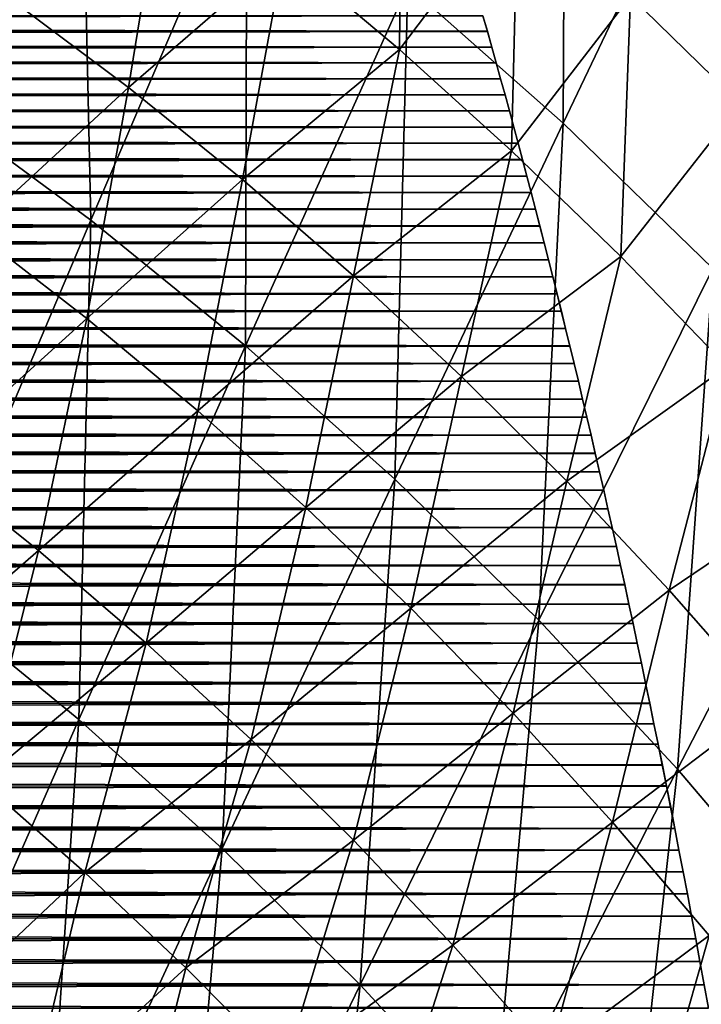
# Model space of a CAD drawing. Header units: millimetres. Extents: x -300 to 300, y -500 to 500.
# Tile 928 of 988: x 122 to 145, y 306 to 338. Entities that reach past the tile are written whole.
import ezdxf

# ---------------------------------------------------------------- set-up
doc = ezdxf.new("R2010")
doc.units = ezdxf.units.MM
doc.header["$LTSCALE"] = 81.481481
for name, color, linetype in [('19', 7, 'CONTINUOUS'), ('2', 7, 'CONTINUOUS'), ('21', 7, 'CONTINUOUS'), ('5', 7, 'CONTINUOUS'), ('6', 7, 'CONTINUOUS')]:
    doc.layers.add(name, color=color, linetype=linetype)

msp = doc.modelspace()

# ---------------------------------------------------------------- linework, layer by layer
at = {"layer": '19', "color": 7, "linetype": 'CONTINUOUS'}
for points in [[(124.332, 347.794, 65.936), (118.642, 351.553, 66.098), (119.39, 335.652, 67.55), (124.332, 347.794, 65.936)], [(140.268, 334.96, 65.422), (140.348, 350.931, 63.801), (135.143, 339.5, 65.597), (140.268, 334.96, 65.422)], [(145.661, 346.263, 63.62), (140.348, 350.931, 63.801), (140.268, 334.96, 65.422), (145.661, 346.263, 63.62)], [(124.678, 331.754, 67.389), (124.332, 347.794, 65.936), (119.39, 335.652, 67.55), (124.678, 331.754, 67.389)], [(129.831, 343.777, 65.769), (124.332, 347.794, 65.936), (124.678, 331.754, 67.389), (129.831, 343.777, 65.769)], [(145.21, 330.153, 65.242), (145.661, 346.263, 63.62), (140.268, 334.96, 65.422), (145.21, 330.153, 65.242)], [(129.787, 327.605, 67.224), (129.831, 343.777, 65.769), (124.678, 331.754, 67.389), (129.787, 327.605, 67.224)], [(135.143, 339.5, 65.597), (129.831, 343.777, 65.769), (129.787, 327.605, 67.224), (135.143, 339.5, 65.597)], [(134.717, 323.202, 67.054), (135.143, 339.5, 65.597), (129.787, 327.605, 67.224), (134.717, 323.202, 67.054)], [(140.268, 334.96, 65.422), (135.143, 339.5, 65.597), (134.717, 323.202, 67.054), (140.268, 334.96, 65.422)], [(124.678, 331.754, 67.389), (119.39, 335.652, 67.55), (119.391, 319.275, 68.847), (124.678, 331.754, 67.389)], [(139.471, 318.54, 66.882), (140.268, 334.96, 65.422), (134.717, 323.202, 67.054), (139.471, 318.54, 66.882)], [(145.21, 330.153, 65.242), (140.268, 334.96, 65.422), (139.471, 318.54, 66.882), (145.21, 330.153, 65.242)], [(124.289, 315.262, 68.689), (124.678, 331.754, 67.389), (119.391, 319.275, 68.847), (124.289, 315.262, 68.689)], [(129.787, 327.605, 67.224), (124.678, 331.754, 67.389), (124.289, 315.262, 68.689), (129.787, 327.605, 67.224)], [(144.051, 313.619, 66.706), (145.21, 330.153, 65.242), (139.471, 318.54, 66.882), (144.051, 313.619, 66.706)], [(149.97, 325.075, 65.059), (145.21, 330.153, 65.242), (144.051, 313.619, 66.706), (149.97, 325.075, 65.059)], [(129.017, 311.004, 68.527), (129.787, 327.605, 67.224), (124.289, 315.262, 68.689), (129.017, 311.004, 68.527)], [(134.717, 323.202, 67.054), (129.787, 327.605, 67.224), (129.017, 311.004, 68.527), (134.717, 323.202, 67.054)], [(148.458, 308.433, 66.527), (149.97, 325.075, 65.059), (144.051, 313.619, 66.706), (148.458, 308.433, 66.527)], [(133.577, 306.498, 68.362), (134.717, 323.202, 67.054), (129.017, 311.004, 68.527), (133.577, 306.498, 68.362)], [(139.471, 318.54, 66.882), (134.717, 323.202, 67.054), (133.577, 306.498, 68.362), (139.471, 318.54, 66.882)], [(124.289, 315.262, 68.689), (119.391, 319.275, 68.847), (118.659, 302.486, 70.002), (124.289, 315.262, 68.689)], [(137.97, 301.741, 68.194), (139.471, 318.54, 66.882), (133.577, 306.498, 68.362), (137.97, 301.741, 68.194)], [(144.051, 313.619, 66.706), (139.471, 318.54, 66.882), (137.97, 301.741, 68.194), (144.051, 313.619, 66.706)], [(123.179, 298.382, 69.848), (124.289, 315.262, 68.689), (118.659, 302.486, 70.002), (123.179, 298.382, 69.848)], [(129.017, 311.004, 68.527), (124.289, 315.262, 68.689), (123.179, 298.382, 69.848), (129.017, 311.004, 68.527)], [(142.199, 296.731, 68.023), (144.051, 313.619, 66.706), (137.97, 301.741, 68.194), (142.199, 296.731, 68.023)], [(148.458, 308.433, 66.527), (144.051, 313.619, 66.706), (142.199, 296.731, 68.023), (148.458, 308.433, 66.527)], [(127.539, 294.04, 69.691), (129.017, 311.004, 68.527), (123.179, 298.382, 69.848), (127.539, 294.04, 69.691)], [(133.577, 306.498, 68.362), (129.017, 311.004, 68.527), (127.539, 294.04, 69.691), (133.577, 306.498, 68.362)], [(146.265, 291.464, 67.851), (148.458, 308.433, 66.527), (142.199, 296.731, 68.023), (146.265, 291.464, 67.851)], [(131.739, 289.458, 69.532), (133.577, 306.498, 68.362), (127.539, 294.04, 69.691), (131.739, 289.458, 69.532)], [(137.97, 301.741, 68.194), (133.577, 306.498, 68.362), (131.739, 289.458, 69.532), (137.97, 301.741, 68.194)]]:
    msp.add_3dface(points, dxfattribs=at)
at = {"layer": '2', "color": 7, "linetype": 'CONTINUOUS'}
for points in [[(137.624, 338.504, 11), (137.625, 338.501, 16), (137.77, 337.987, 11), (137.624, 338.504, 11)], [(137.625, 338.501, 16), (137.771, 337.984, 16), (137.77, 337.987, 11), (137.625, 338.501, 16)], [(137.77, 337.987, 11), (137.771, 337.984, 16), (137.917, 337.468, 11), (137.77, 337.987, 11)], [(137.771, 337.984, 16), (137.917, 337.465, 16), (137.917, 337.468, 11), (137.771, 337.984, 16)], [(137.917, 337.468, 11), (137.917, 337.465, 16), (138.062, 336.945, 11), (137.917, 337.468, 11)], [(137.917, 337.465, 16), (138.063, 336.943, 16), (138.062, 336.945, 11), (137.917, 337.465, 16)], [(138.062, 336.945, 11), (138.063, 336.943, 16), (138.208, 336.42, 11), (138.062, 336.945, 11)], [(138.063, 336.943, 16), (138.209, 336.418, 16), (138.208, 336.42, 11), (138.063, 336.943, 16)], [(138.208, 336.42, 11), (138.209, 336.418, 16), (138.353, 335.892, 11), (138.208, 336.42, 11)], [(138.209, 336.418, 16), (138.354, 335.89, 16), (138.353, 335.892, 11), (138.209, 336.418, 16)], [(138.353, 335.892, 11), (138.354, 335.89, 16), (138.498, 335.362, 11), (138.353, 335.892, 11)], [(138.354, 335.89, 16), (138.499, 335.359, 16), (138.498, 335.362, 11), (138.354, 335.89, 16)], [(138.498, 335.362, 11), (138.499, 335.359, 16), (138.643, 334.828, 11), (138.498, 335.362, 11)], [(138.499, 335.359, 16), (138.643, 334.826, 16), (138.643, 334.828, 11), (138.499, 335.359, 16)], [(138.643, 334.828, 11), (138.643, 334.826, 16), (138.787, 334.292, 11), (138.643, 334.828, 11)], [(138.643, 334.826, 16), (138.788, 334.289, 16), (138.787, 334.292, 11), (138.643, 334.826, 16)], [(138.787, 334.292, 11), (138.788, 334.289, 16), (138.931, 333.752, 11), (138.787, 334.292, 11)], [(138.788, 334.289, 16), (138.931, 333.749, 16), (138.931, 333.752, 11), (138.788, 334.289, 16)], [(138.931, 333.752, 11), (138.931, 333.749, 16), (139.074, 333.209, 11), (138.931, 333.752, 11)], [(138.931, 333.749, 16), (139.075, 333.206, 16), (139.074, 333.209, 11), (138.931, 333.749, 16)], [(139.074, 333.209, 11), (139.075, 333.206, 16), (139.218, 332.663, 11), (139.074, 333.209, 11)], [(139.075, 333.206, 16), (139.218, 332.661, 16), (139.218, 332.663, 11), (139.075, 333.206, 16)], [(139.218, 332.663, 11), (139.218, 332.661, 16), (139.361, 332.114, 11), (139.218, 332.663, 11)], [(139.218, 332.661, 16), (139.361, 332.111, 16), (139.361, 332.114, 11), (139.218, 332.661, 16)], [(139.361, 332.114, 11), (139.361, 332.111, 16), (139.503, 331.561, 11), (139.361, 332.114, 11)], [(139.361, 332.111, 16), (139.504, 331.559, 16), (139.503, 331.561, 11), (139.361, 332.111, 16)], [(139.503, 331.561, 11), (139.504, 331.559, 16), (139.646, 331.006, 11), (139.503, 331.561, 11)], [(139.504, 331.559, 16), (139.646, 331.003, 16), (139.646, 331.006, 11), (139.504, 331.559, 16)], [(139.646, 331.006, 11), (139.646, 331.003, 16), (139.788, 330.446, 11), (139.646, 331.006, 11)], [(139.646, 331.003, 16), (139.788, 330.444, 16), (139.788, 330.446, 11), (139.646, 331.003, 16)], [(139.788, 330.446, 11), (139.788, 330.444, 16), (139.93, 329.884, 11), (139.788, 330.446, 11)], [(139.788, 330.444, 16), (139.93, 329.882, 16), (139.93, 329.884, 11), (139.788, 330.444, 16)], [(139.93, 329.884, 11), (139.93, 329.882, 16), (140.071, 329.318, 11), (139.93, 329.884, 11)], [(139.93, 329.882, 16), (140.072, 329.316, 16), (140.071, 329.318, 11), (139.93, 329.882, 16)], [(140.071, 329.318, 11), (140.072, 329.316, 16), (140.212, 328.748, 11), (140.071, 329.318, 11)], [(140.072, 329.316, 16), (140.213, 328.746, 16), (140.212, 328.748, 11), (140.072, 329.316, 16)], [(140.212, 328.748, 11), (140.213, 328.746, 16), (140.353, 328.175, 11), (140.212, 328.748, 11)], [(140.213, 328.746, 16), (140.354, 328.173, 16), (140.353, 328.175, 11), (140.213, 328.746, 16)], [(140.353, 328.175, 11), (140.354, 328.173, 16), (140.494, 327.598, 11), (140.353, 328.175, 11)], [(140.354, 328.173, 16), (140.495, 327.596, 16), (140.494, 327.598, 11), (140.354, 328.173, 16)], [(140.494, 327.598, 11), (140.495, 327.596, 16), (140.635, 327.017, 11), (140.494, 327.598, 11)], [(140.495, 327.596, 16), (140.635, 327.015, 16), (140.635, 327.017, 11), (140.495, 327.596, 16)], [(140.635, 327.017, 11), (140.635, 327.015, 16), (140.775, 326.433, 11), (140.635, 327.017, 11)], [(140.635, 327.015, 16), (140.776, 326.43, 16), (140.775, 326.433, 11), (140.635, 327.015, 16)], [(140.775, 326.433, 11), (140.776, 326.43, 16), (140.915, 325.844, 11), (140.775, 326.433, 11)], [(140.776, 326.43, 16), (140.916, 325.841, 16), (140.915, 325.844, 11), (140.776, 326.43, 16)], [(140.915, 325.844, 11), (140.916, 325.841, 16), (141.055, 325.251, 11), (140.915, 325.844, 11)], [(140.916, 325.841, 16), (141.055, 325.248, 16), (141.055, 325.251, 11), (140.916, 325.841, 16)], [(141.055, 325.251, 11), (141.055, 325.248, 16), (141.194, 324.654, 11), (141.055, 325.251, 11)], [(141.055, 325.248, 16), (141.195, 324.652, 16), (141.194, 324.654, 11), (141.055, 325.248, 16)], [(141.194, 324.654, 11), (141.195, 324.652, 16), (141.334, 324.053, 11), (141.194, 324.654, 11)], [(141.195, 324.652, 16), (141.334, 324.05, 16), (141.334, 324.053, 11), (141.195, 324.652, 16)], [(141.334, 324.053, 11), (141.334, 324.05, 16), (141.473, 323.447, 11), (141.334, 324.053, 11)], [(141.334, 324.05, 16), (141.474, 323.445, 16), (141.473, 323.447, 11), (141.334, 324.05, 16)], [(141.473, 323.447, 11), (141.474, 323.445, 16), (141.612, 322.837, 11), (141.473, 323.447, 11)], [(141.474, 323.445, 16), (141.613, 322.835, 16), (141.612, 322.837, 11), (141.474, 323.445, 16)], [(141.612, 322.837, 11), (141.613, 322.835, 16), (141.751, 322.223, 11), (141.612, 322.837, 11)], [(141.613, 322.835, 16), (141.751, 322.22, 16), (141.751, 322.223, 11), (141.613, 322.835, 16)], [(141.751, 322.223, 11), (141.751, 322.22, 16), (141.89, 321.603, 11), (141.751, 322.223, 11)], [(141.751, 322.22, 16), (141.89, 321.601, 16), (141.89, 321.603, 11), (141.751, 322.22, 16)], [(141.89, 321.603, 11), (141.89, 321.601, 16), (142.028, 320.979, 11), (141.89, 321.603, 11)], [(141.89, 321.601, 16), (142.029, 320.977, 16), (142.028, 320.979, 11), (141.89, 321.601, 16)], [(142.028, 320.979, 11), (142.029, 320.977, 16), (142.166, 320.35, 11), (142.028, 320.979, 11)], [(142.029, 320.977, 16), (142.167, 320.348, 16), (142.166, 320.35, 11), (142.029, 320.977, 16)], [(142.166, 320.35, 11), (142.167, 320.348, 16), (142.305, 319.716, 11), (142.166, 320.35, 11)], [(142.167, 320.348, 16), (142.305, 319.714, 16), (142.305, 319.716, 11), (142.167, 320.348, 16)], [(142.305, 319.716, 11), (142.305, 319.714, 16), (142.443, 319.077, 11), (142.305, 319.716, 11)], [(142.305, 319.714, 16), (142.443, 319.075, 16), (142.443, 319.077, 11), (142.305, 319.714, 16)], [(142.443, 319.077, 11), (142.443, 319.075, 16), (142.581, 318.433, 11), (142.443, 319.077, 11)], [(142.443, 319.075, 16), (142.581, 318.43, 16), (142.581, 318.433, 11), (142.443, 319.075, 16)], [(142.581, 318.433, 11), (142.581, 318.43, 16), (142.719, 317.783, 11), (142.581, 318.433, 11)], [(142.581, 318.43, 16), (142.719, 317.781, 16), (142.719, 317.783, 11), (142.581, 318.43, 16)], [(142.719, 317.783, 11), (142.719, 317.781, 16), (142.857, 317.128, 11), (142.719, 317.783, 11)], [(142.719, 317.781, 16), (142.857, 317.125, 16), (142.857, 317.128, 11), (142.719, 317.781, 16)], [(142.857, 317.128, 11), (142.857, 317.125, 16), (142.994, 316.467, 11), (142.857, 317.128, 11)], [(142.857, 317.125, 16), (142.995, 316.464, 16), (142.994, 316.467, 11), (142.857, 317.125, 16)], [(142.994, 316.467, 11), (142.995, 316.464, 16), (143.132, 315.8, 11), (142.994, 316.467, 11)], [(142.995, 316.464, 16), (143.133, 315.797, 16), (143.132, 315.8, 11), (142.995, 316.464, 16)], [(143.132, 315.8, 11), (143.133, 315.797, 16), (143.27, 315.126, 11), (143.132, 315.8, 11)], [(143.133, 315.797, 16), (143.27, 315.124, 16), (143.27, 315.126, 11), (143.133, 315.797, 16)], [(143.27, 315.126, 11), (143.27, 315.124, 16), (143.407, 314.447, 11), (143.27, 315.126, 11)], [(143.27, 315.124, 16), (143.408, 314.445, 16), (143.407, 314.447, 11), (143.27, 315.124, 16)], [(143.407, 314.447, 11), (143.408, 314.445, 16), (143.545, 313.762, 11), (143.407, 314.447, 11)], [(143.408, 314.445, 16), (143.546, 313.759, 16), (143.545, 313.762, 11), (143.408, 314.445, 16)], [(143.545, 313.762, 11), (143.546, 313.759, 16), (143.683, 313.07, 11), (143.545, 313.762, 11)], [(143.546, 313.759, 16), (143.683, 313.067, 16), (143.683, 313.07, 11), (143.546, 313.759, 16)], [(143.683, 313.07, 11), (143.683, 313.067, 16), (143.82, 312.371, 11), (143.683, 313.07, 11)], [(143.683, 313.067, 16), (143.821, 312.369, 16), (143.82, 312.371, 11), (143.683, 313.067, 16)], [(143.82, 312.371, 11), (143.821, 312.369, 16), (143.958, 311.666, 11), (143.82, 312.371, 11)], [(143.821, 312.369, 16), (143.958, 311.663, 16), (143.958, 311.666, 11), (143.821, 312.369, 16)], [(143.958, 311.666, 11), (143.958, 311.663, 16), (144.096, 310.952, 11), (143.958, 311.666, 11)], [(143.958, 311.663, 16), (144.096, 310.95, 16), (144.096, 310.952, 11), (143.958, 311.663, 16)], [(144.096, 310.952, 11), (144.096, 310.95, 16), (144.234, 310.232, 11), (144.096, 310.952, 11)], [(144.096, 310.95, 16), (144.234, 310.23, 16), (144.234, 310.232, 11), (144.096, 310.95, 16)], [(144.234, 310.232, 11), (144.234, 310.23, 16), (144.372, 309.503, 11), (144.234, 310.232, 11)], [(144.234, 310.23, 16), (144.372, 309.502, 16), (144.372, 309.503, 11), (144.234, 310.23, 16)], [(144.372, 309.503, 11), (144.372, 309.502, 16), (144.51, 308.767, 11), (144.372, 309.503, 11)], [(144.372, 309.502, 16), (144.51, 308.766, 16), (144.51, 308.767, 11), (144.372, 309.502, 16)], [(144.51, 308.767, 11), (144.51, 308.766, 16), (144.649, 308.023, 11), (144.51, 308.767, 11)], [(144.51, 308.766, 16), (144.649, 308.021, 16), (144.649, 308.023, 11), (144.51, 308.766, 16)], [(144.649, 308.023, 11), (144.649, 308.021, 16), (144.787, 307.27, 11), (144.649, 308.023, 11)], [(144.649, 308.021, 16), (144.787, 307.268, 16), (144.787, 307.27, 11), (144.649, 308.021, 16)], [(144.787, 307.27, 11), (144.787, 307.268, 16), (144.926, 306.508, 11), (144.787, 307.27, 11)], [(144.787, 307.268, 16), (144.926, 306.506, 16), (144.926, 306.508, 11), (144.787, 307.268, 16)]]:
    msp.add_3dface(points, dxfattribs=at)
at = {"layer": '21', "color": 7, "linetype": 'CONTINUOUS'}
for points in [[(134.866, 337.388, 50.662), (131.06, 340.588, 50.786), (134.946, 345.834, 49.811), (134.866, 337.388, 50.662)], [(138.772, 342.564, 49.686), (134.866, 337.388, 50.662), (134.946, 345.834, 49.811), (138.772, 342.564, 49.686)], [(146.121, 335.588, 49.43), (142.497, 339.15, 49.559), (145.364, 345.056, 48.567), (146.121, 335.588, 49.43)], [(125.922, 336.131, 51.75), (122.059, 339.034, 51.867), (127.151, 343.646, 50.907), (125.922, 336.131, 51.75)], [(131.06, 340.588, 50.786), (125.922, 336.131, 51.75), (127.151, 343.646, 50.907), (131.06, 340.588, 50.786)], [(138.572, 334.044, 50.537), (134.866, 337.388, 50.662), (138.772, 342.564, 49.686), (138.572, 334.044, 50.537)], [(142.497, 339.15, 49.559), (138.572, 334.044, 50.537), (138.772, 342.564, 49.686), (142.497, 339.15, 49.559)], [(129.686, 333.091, 51.631), (125.922, 336.131, 51.75), (131.06, 340.588, 50.786), (129.686, 333.091, 51.631)], [(134.866, 337.388, 50.662), (129.686, 333.091, 51.631), (131.06, 340.588, 50.786), (134.866, 337.388, 50.662)], [(142.178, 330.555, 50.41), (138.572, 334.044, 50.537), (142.497, 339.15, 49.559), (142.178, 330.555, 50.41)], [(146.121, 335.588, 49.43), (142.178, 330.555, 50.41), (142.497, 339.15, 49.559), (146.121, 335.588, 49.43)], [(125.922, 336.131, 51.75), (120.797, 331.415, 52.664), (122.059, 339.034, 51.867), (125.922, 336.131, 51.75)], [(133.352, 329.912, 51.51), (129.686, 333.091, 51.631), (134.866, 337.388, 50.662), (133.352, 329.912, 51.51)], [(138.572, 334.044, 50.537), (133.352, 329.912, 51.51), (134.866, 337.388, 50.662), (138.572, 334.044, 50.537)], [(124.553, 328.5, 52.548), (120.797, 331.415, 52.664), (125.922, 336.131, 51.75), (124.553, 328.5, 52.548)], [(129.686, 333.091, 51.631), (124.553, 328.5, 52.548), (125.922, 336.131, 51.75), (129.686, 333.091, 51.631)], [(145.684, 326.919, 50.281), (142.178, 330.555, 50.41), (146.121, 335.588, 49.43), (145.684, 326.919, 50.281)], [(136.921, 326.595, 51.387), (133.352, 329.912, 51.51), (138.572, 334.044, 50.537), (136.921, 326.595, 51.387)], [(142.178, 330.555, 50.41), (136.921, 326.595, 51.387), (138.572, 334.044, 50.537), (142.178, 330.555, 50.41)], [(128.212, 325.451, 52.43), (124.553, 328.5, 52.548), (129.686, 333.091, 51.631), (128.212, 325.451, 52.43)], [(133.352, 329.912, 51.51), (128.212, 325.451, 52.43), (129.686, 333.091, 51.631), (133.352, 329.912, 51.51)], [(124.553, 328.5, 52.548), (119.299, 323.76, 53.42), (120.797, 331.415, 52.664), (124.553, 328.5, 52.548)], [(140.395, 323.136, 51.262), (136.921, 326.595, 51.387), (142.178, 330.555, 50.41), (140.395, 323.136, 51.262)], [(145.684, 326.919, 50.281), (140.395, 323.136, 51.262), (142.178, 330.555, 50.41), (145.684, 326.919, 50.281)], [(131.775, 322.265, 52.311), (128.212, 325.451, 52.43), (133.352, 329.912, 51.51), (131.775, 322.265, 52.311)], [(136.921, 326.595, 51.387), (131.775, 322.265, 52.311), (133.352, 329.912, 51.51), (136.921, 326.595, 51.387)], [(122.952, 320.841, 53.306), (119.299, 323.76, 53.42), (124.553, 328.5, 52.548), (122.952, 320.841, 53.306)], [(128.212, 325.451, 52.43), (122.952, 320.841, 53.306), (124.553, 328.5, 52.548), (128.212, 325.451, 52.43)], [(143.773, 319.536, 51.136), (140.395, 323.136, 51.262), (145.684, 326.919, 50.281), (143.773, 319.536, 51.136)], [(149.093, 323.134, 50.151), (143.773, 319.536, 51.136), (145.684, 326.919, 50.281), (149.093, 323.134, 50.151)], [(135.243, 318.94, 52.189), (131.775, 322.265, 52.311), (136.921, 326.595, 51.387), (135.243, 318.94, 52.189)], [(140.395, 323.136, 51.262), (135.243, 318.94, 52.189), (136.921, 326.595, 51.387), (140.395, 323.136, 51.262)], [(126.511, 317.788, 53.19), (122.952, 320.841, 53.306), (128.212, 325.451, 52.43), (126.511, 317.788, 53.19)], [(131.775, 322.265, 52.311), (126.511, 317.788, 53.19), (128.212, 325.451, 52.43), (131.775, 322.265, 52.311)], [(122.952, 320.841, 53.306), (117.525, 316.116, 54.138), (119.299, 323.76, 53.42), (122.952, 320.841, 53.306)], [(138.618, 315.477, 52.066), (135.243, 318.94, 52.189), (140.395, 323.136, 51.262), (138.618, 315.477, 52.066)], [(143.773, 319.536, 51.136), (138.618, 315.477, 52.066), (140.395, 323.136, 51.262), (143.773, 319.536, 51.136)], [(147.058, 315.792, 51.009), (143.773, 319.536, 51.136), (149.093, 323.134, 50.151), (147.058, 315.792, 51.009)], [(129.976, 314.599, 53.071), (126.511, 317.788, 53.19), (131.775, 322.265, 52.311), (129.976, 314.599, 53.071)], [(135.243, 318.94, 52.189), (129.976, 314.599, 53.071), (131.775, 322.265, 52.311), (135.243, 318.94, 52.189)], [(121.047, 313.229, 54.027), (117.525, 316.116, 54.138), (122.952, 320.841, 53.306), (121.047, 313.229, 54.027)], [(126.511, 317.788, 53.19), (121.047, 313.229, 54.027), (122.952, 320.841, 53.306), (126.511, 317.788, 53.19)], [(141.9, 311.873, 51.942), (138.618, 315.477, 52.066), (143.773, 319.536, 51.136), (141.9, 311.873, 51.942)], [(147.058, 315.792, 51.009), (141.9, 311.873, 51.942), (143.773, 319.536, 51.136), (147.058, 315.792, 51.009)], [(133.348, 311.274, 52.951), (129.976, 314.599, 53.071), (135.243, 318.94, 52.189), (133.348, 311.274, 52.951)], [(138.618, 315.477, 52.066), (133.348, 311.274, 52.951), (135.243, 318.94, 52.189), (138.618, 315.477, 52.066)], [(124.479, 310.212, 53.913), (121.047, 313.229, 54.027), (126.511, 317.788, 53.19), (124.479, 310.212, 53.913)], [(129.976, 314.599, 53.071), (124.479, 310.212, 53.913), (126.511, 317.788, 53.19), (129.976, 314.599, 53.071)], [(145.09, 308.127, 51.816), (141.9, 311.873, 51.942), (147.058, 315.792, 51.009), (145.09, 308.127, 51.816)], [(136.629, 307.811, 52.83), (133.348, 311.274, 52.951), (138.618, 315.477, 52.066), (136.629, 307.811, 52.83)], [(141.9, 311.873, 51.942), (136.629, 307.811, 52.83), (138.618, 315.477, 52.066), (141.9, 311.873, 51.942)], [(127.821, 307.064, 53.798), (124.479, 310.212, 53.913), (129.976, 314.599, 53.071), (127.821, 307.064, 53.798)], [(133.348, 311.274, 52.951), (127.821, 307.064, 53.798), (129.976, 314.599, 53.071), (133.348, 311.274, 52.951)], [(124.479, 310.212, 53.913), (119.281, 305.299, 54.698), (121.047, 313.229, 54.027), (124.479, 310.212, 53.913)], [(139.819, 304.21, 52.707), (136.629, 307.811, 52.83), (141.9, 311.873, 51.942), (139.819, 304.21, 52.707)], [(145.09, 308.127, 51.816), (139.819, 304.21, 52.707), (141.9, 311.873, 51.942), (145.09, 308.127, 51.816)], [(131.073, 303.783, 53.681), (127.821, 307.064, 53.798), (133.348, 311.274, 52.951), (131.073, 303.783, 53.681)], [(136.629, 307.811, 52.83), (131.073, 303.783, 53.681), (133.348, 311.274, 52.951), (136.629, 307.811, 52.83)], [(122.61, 302.285, 54.586), (119.281, 305.299, 54.698), (124.479, 310.212, 53.913), (122.61, 302.285, 54.586)], [(127.821, 307.064, 53.798), (122.61, 302.285, 54.586), (124.479, 310.212, 53.913), (127.821, 307.064, 53.798)], [(142.918, 300.468, 52.584), (139.819, 304.21, 52.707), (145.09, 308.127, 51.816), (142.918, 300.468, 52.584)], [(148.189, 304.237, 51.689), (142.918, 300.468, 52.584), (145.09, 308.127, 51.816), (148.189, 304.237, 51.689)], [(134.238, 300.369, 53.563), (131.073, 303.783, 53.681), (136.629, 307.811, 52.83), (134.238, 300.369, 53.563)], [(139.819, 304.21, 52.707), (134.238, 300.369, 53.563), (136.629, 307.811, 52.83), (139.819, 304.21, 52.707)], [(125.851, 299.141, 54.473), (122.61, 302.285, 54.586), (127.821, 307.064, 53.798), (125.851, 299.141, 54.473)], [(131.073, 303.783, 53.681), (125.851, 299.141, 54.473), (127.821, 307.064, 53.798), (131.073, 303.783, 53.681)]]:
    msp.add_3dface(points, dxfattribs=at)
at = {"layer": '5', "color": 7, "linetype": 'CONTINUOUS'}
for points in [[(137.77, 337.987, 11), (-137.771, 337.984, 11), (-137.625, 338.501, 11), (137.77, 337.987, 11)], [(137.624, 338.504, 11), (137.77, 337.987, 11), (-137.625, 338.501, 11), (137.624, 338.504, 11)], [(137.917, 337.468, 11), (-137.917, 337.465, 11), (-137.771, 337.984, 11), (137.917, 337.468, 11)], [(137.77, 337.987, 11), (137.917, 337.468, 11), (-137.771, 337.984, 11), (137.77, 337.987, 11)], [(138.062, 336.945, 11), (-138.063, 336.943, 11), (-137.917, 337.465, 11), (138.062, 336.945, 11)], [(137.917, 337.468, 11), (138.062, 336.945, 11), (-137.917, 337.465, 11), (137.917, 337.468, 11)], [(138.208, 336.42, 11), (-138.209, 336.418, 11), (-138.063, 336.943, 11), (138.208, 336.42, 11)], [(138.062, 336.945, 11), (138.208, 336.42, 11), (-138.063, 336.943, 11), (138.062, 336.945, 11)], [(138.353, 335.892, 11), (-138.354, 335.89, 11), (-138.209, 336.418, 11), (138.353, 335.892, 11)], [(138.208, 336.42, 11), (138.353, 335.892, 11), (-138.209, 336.418, 11), (138.208, 336.42, 11)], [(138.498, 335.362, 11), (-138.499, 335.359, 11), (-138.354, 335.89, 11), (138.498, 335.362, 11)], [(138.353, 335.892, 11), (138.498, 335.362, 11), (-138.354, 335.89, 11), (138.353, 335.892, 11)], [(138.643, 334.828, 11), (-138.643, 334.826, 11), (-138.499, 335.359, 11), (138.643, 334.828, 11)], [(138.498, 335.362, 11), (138.643, 334.828, 11), (-138.499, 335.359, 11), (138.498, 335.362, 11)], [(138.787, 334.292, 11), (-138.788, 334.289, 11), (-138.643, 334.826, 11), (138.787, 334.292, 11)], [(138.643, 334.828, 11), (138.787, 334.292, 11), (-138.643, 334.826, 11), (138.643, 334.828, 11)], [(138.931, 333.752, 11), (-138.931, 333.749, 11), (-138.788, 334.289, 11), (138.931, 333.752, 11)], [(138.787, 334.292, 11), (138.931, 333.752, 11), (-138.788, 334.289, 11), (138.787, 334.292, 11)], [(139.074, 333.209, 11), (-139.075, 333.206, 11), (-138.931, 333.749, 11), (139.074, 333.209, 11)], [(138.931, 333.752, 11), (139.074, 333.209, 11), (-138.931, 333.749, 11), (138.931, 333.752, 11)], [(139.218, 332.663, 11), (-139.218, 332.661, 11), (-139.075, 333.206, 11), (139.218, 332.663, 11)], [(139.074, 333.209, 11), (139.218, 332.663, 11), (-139.075, 333.206, 11), (139.074, 333.209, 11)], [(139.361, 332.114, 11), (-139.361, 332.111, 11), (-139.218, 332.661, 11), (139.361, 332.114, 11)], [(139.218, 332.663, 11), (139.361, 332.114, 11), (-139.218, 332.661, 11), (139.218, 332.663, 11)], [(139.503, 331.561, 11), (-139.504, 331.559, 11), (-139.361, 332.111, 11), (139.503, 331.561, 11)], [(139.361, 332.114, 11), (139.503, 331.561, 11), (-139.361, 332.111, 11), (139.361, 332.114, 11)], [(139.646, 331.006, 11), (-139.646, 331.003, 11), (-139.504, 331.559, 11), (139.646, 331.006, 11)], [(139.503, 331.561, 11), (139.646, 331.006, 11), (-139.504, 331.559, 11), (139.503, 331.561, 11)], [(139.788, 330.446, 11), (-139.788, 330.444, 11), (-139.646, 331.003, 11), (139.788, 330.446, 11)], [(139.646, 331.006, 11), (139.788, 330.446, 11), (-139.646, 331.003, 11), (139.646, 331.006, 11)], [(139.93, 329.884, 11), (-139.93, 329.882, 11), (-139.788, 330.444, 11), (139.93, 329.884, 11)], [(139.788, 330.446, 11), (139.93, 329.884, 11), (-139.788, 330.444, 11), (139.788, 330.446, 11)], [(140.071, 329.318, 11), (-140.072, 329.316, 11), (-139.93, 329.882, 11), (140.071, 329.318, 11)], [(139.93, 329.884, 11), (140.071, 329.318, 11), (-139.93, 329.882, 11), (139.93, 329.884, 11)], [(140.212, 328.748, 11), (-140.213, 328.746, 11), (-140.072, 329.316, 11), (140.212, 328.748, 11)], [(140.071, 329.318, 11), (140.212, 328.748, 11), (-140.072, 329.316, 11), (140.071, 329.318, 11)], [(140.353, 328.175, 11), (-140.354, 328.173, 11), (-140.213, 328.746, 11), (140.353, 328.175, 11)], [(140.212, 328.748, 11), (140.353, 328.175, 11), (-140.213, 328.746, 11), (140.212, 328.748, 11)], [(140.494, 327.598, 11), (-140.495, 327.596, 11), (-140.354, 328.173, 11), (140.494, 327.598, 11)], [(140.353, 328.175, 11), (140.494, 327.598, 11), (-140.354, 328.173, 11), (140.353, 328.175, 11)], [(140.635, 327.017, 11), (-140.635, 327.015, 11), (-140.495, 327.596, 11), (140.635, 327.017, 11)], [(140.494, 327.598, 11), (140.635, 327.017, 11), (-140.495, 327.596, 11), (140.494, 327.598, 11)], [(140.775, 326.433, 11), (-140.776, 326.43, 11), (-140.635, 327.015, 11), (140.775, 326.433, 11)], [(140.635, 327.017, 11), (140.775, 326.433, 11), (-140.635, 327.015, 11), (140.635, 327.017, 11)], [(140.915, 325.844, 11), (-140.916, 325.841, 11), (-140.776, 326.43, 11), (140.915, 325.844, 11)], [(140.775, 326.433, 11), (140.915, 325.844, 11), (-140.776, 326.43, 11), (140.775, 326.433, 11)], [(141.055, 325.251, 11), (-141.055, 325.248, 11), (-140.916, 325.841, 11), (141.055, 325.251, 11)], [(140.915, 325.844, 11), (141.055, 325.251, 11), (-140.916, 325.841, 11), (140.915, 325.844, 11)], [(141.194, 324.654, 11), (-141.195, 324.652, 11), (-141.055, 325.248, 11), (141.194, 324.654, 11)], [(141.055, 325.251, 11), (141.194, 324.654, 11), (-141.055, 325.248, 11), (141.055, 325.251, 11)], [(141.334, 324.053, 11), (-141.334, 324.05, 11), (-141.195, 324.652, 11), (141.334, 324.053, 11)], [(141.194, 324.654, 11), (141.334, 324.053, 11), (-141.195, 324.652, 11), (141.194, 324.654, 11)], [(141.473, 323.447, 11), (-141.474, 323.445, 11), (-141.334, 324.05, 11), (141.473, 323.447, 11)], [(141.334, 324.053, 11), (141.473, 323.447, 11), (-141.334, 324.05, 11), (141.334, 324.053, 11)], [(141.612, 322.837, 11), (-141.613, 322.835, 11), (-141.474, 323.445, 11), (141.612, 322.837, 11)], [(141.473, 323.447, 11), (141.612, 322.837, 11), (-141.474, 323.445, 11), (141.473, 323.447, 11)], [(141.751, 322.223, 11), (-141.751, 322.22, 11), (-141.613, 322.835, 11), (141.751, 322.223, 11)], [(141.612, 322.837, 11), (141.751, 322.223, 11), (-141.613, 322.835, 11), (141.612, 322.837, 11)], [(141.89, 321.603, 11), (-141.89, 321.601, 11), (-141.751, 322.22, 11), (141.89, 321.603, 11)], [(141.751, 322.223, 11), (141.89, 321.603, 11), (-141.751, 322.22, 11), (141.751, 322.223, 11)], [(142.028, 320.979, 11), (-142.029, 320.977, 11), (-141.89, 321.601, 11), (142.028, 320.979, 11)], [(141.89, 321.603, 11), (142.028, 320.979, 11), (-141.89, 321.601, 11), (141.89, 321.603, 11)], [(142.166, 320.35, 11), (-142.167, 320.348, 11), (-142.029, 320.977, 11), (142.166, 320.35, 11)], [(142.028, 320.979, 11), (142.166, 320.35, 11), (-142.029, 320.977, 11), (142.028, 320.979, 11)], [(142.305, 319.716, 11), (-142.305, 319.714, 11), (-142.167, 320.348, 11), (142.305, 319.716, 11)], [(142.166, 320.35, 11), (142.305, 319.716, 11), (-142.167, 320.348, 11), (142.166, 320.35, 11)], [(142.443, 319.077, 11), (-142.443, 319.075, 11), (-142.305, 319.714, 11), (142.443, 319.077, 11)], [(142.305, 319.716, 11), (142.443, 319.077, 11), (-142.305, 319.714, 11), (142.305, 319.716, 11)], [(142.581, 318.433, 11), (-142.581, 318.43, 11), (-142.443, 319.075, 11), (142.581, 318.433, 11)], [(142.443, 319.077, 11), (142.581, 318.433, 11), (-142.443, 319.075, 11), (142.443, 319.077, 11)], [(142.719, 317.783, 11), (-142.719, 317.781, 11), (-142.581, 318.43, 11), (142.719, 317.783, 11)], [(142.581, 318.433, 11), (142.719, 317.783, 11), (-142.581, 318.43, 11), (142.581, 318.433, 11)], [(142.857, 317.128, 11), (-142.857, 317.125, 11), (-142.719, 317.781, 11), (142.857, 317.128, 11)], [(142.719, 317.783, 11), (142.857, 317.128, 11), (-142.719, 317.781, 11), (142.719, 317.783, 11)], [(142.994, 316.467, 11), (-142.995, 316.464, 11), (-142.857, 317.125, 11), (142.994, 316.467, 11)], [(142.857, 317.128, 11), (142.994, 316.467, 11), (-142.857, 317.125, 11), (142.857, 317.128, 11)], [(143.132, 315.8, 11), (-143.133, 315.797, 11), (-142.995, 316.464, 11), (143.132, 315.8, 11)], [(142.994, 316.467, 11), (143.132, 315.8, 11), (-142.995, 316.464, 11), (142.994, 316.467, 11)], [(143.27, 315.126, 11), (-143.27, 315.124, 11), (-143.133, 315.797, 11), (143.27, 315.126, 11)], [(143.132, 315.8, 11), (143.27, 315.126, 11), (-143.133, 315.797, 11), (143.132, 315.8, 11)], [(143.407, 314.447, 11), (-143.408, 314.445, 11), (-143.27, 315.124, 11), (143.407, 314.447, 11)], [(143.27, 315.126, 11), (143.407, 314.447, 11), (-143.27, 315.124, 11), (143.27, 315.126, 11)], [(143.545, 313.762, 11), (-143.546, 313.759, 11), (-143.408, 314.445, 11), (143.545, 313.762, 11)], [(143.407, 314.447, 11), (143.545, 313.762, 11), (-143.408, 314.445, 11), (143.407, 314.447, 11)], [(143.683, 313.07, 11), (-143.683, 313.067, 11), (-143.546, 313.759, 11), (143.683, 313.07, 11)], [(143.545, 313.762, 11), (143.683, 313.07, 11), (-143.546, 313.759, 11), (143.545, 313.762, 11)], [(143.82, 312.371, 11), (-143.821, 312.369, 11), (-143.683, 313.067, 11), (143.82, 312.371, 11)], [(143.683, 313.07, 11), (143.82, 312.371, 11), (-143.683, 313.067, 11), (143.683, 313.07, 11)], [(143.958, 311.666, 11), (-143.958, 311.663, 11), (-143.821, 312.369, 11), (143.958, 311.666, 11)], [(143.82, 312.371, 11), (143.958, 311.666, 11), (-143.821, 312.369, 11), (143.82, 312.371, 11)], [(144.096, 310.952, 11), (-144.096, 310.95, 11), (-143.958, 311.663, 11), (144.096, 310.952, 11)], [(143.958, 311.666, 11), (144.096, 310.952, 11), (-143.958, 311.663, 11), (143.958, 311.666, 11)], [(144.234, 310.232, 11), (-144.234, 310.23, 11), (-144.096, 310.95, 11), (144.234, 310.232, 11)], [(144.096, 310.952, 11), (144.234, 310.232, 11), (-144.096, 310.95, 11), (144.096, 310.952, 11)], [(144.372, 309.503, 11), (-144.372, 309.502, 11), (-144.234, 310.23, 11), (144.372, 309.503, 11)], [(144.234, 310.232, 11), (144.372, 309.503, 11), (-144.234, 310.23, 11), (144.234, 310.232, 11)], [(144.51, 308.767, 11), (-144.51, 308.766, 11), (-144.372, 309.502, 11), (144.51, 308.767, 11)], [(144.372, 309.503, 11), (144.51, 308.767, 11), (-144.372, 309.502, 11), (144.372, 309.503, 11)], [(144.649, 308.023, 11), (-144.649, 308.021, 11), (-144.51, 308.766, 11), (144.649, 308.023, 11)], [(144.51, 308.767, 11), (144.649, 308.023, 11), (-144.51, 308.766, 11), (144.51, 308.767, 11)], [(144.787, 307.27, 11), (-144.787, 307.268, 11), (-144.649, 308.021, 11), (144.787, 307.27, 11)], [(144.649, 308.023, 11), (144.787, 307.27, 11), (-144.649, 308.021, 11), (144.649, 308.023, 11)], [(144.926, 306.508, 11), (-144.926, 306.506, 11), (-144.787, 307.268, 11), (144.926, 306.508, 11)], [(144.787, 307.27, 11), (144.926, 306.508, 11), (-144.787, 307.268, 11), (144.787, 307.27, 11)], [(145.065, 305.737, 11), (-145.066, 305.735, 11), (-144.926, 306.506, 11), (145.065, 305.737, 11)], [(144.926, 306.508, 11), (145.065, 305.737, 11), (-144.926, 306.506, 11), (144.926, 306.508, 11)]]:
    msp.add_3dface(points, dxfattribs=at)
at = {"layer": '6', "color": 7, "linetype": 'CONTINUOUS'}
for points in [[(137.625, 338.501, 16), (-137.624, 338.504, 16), (-137.77, 337.987, 16), (137.625, 338.501, 16)], [(137.771, 337.984, 16), (137.625, 338.501, 16), (-137.77, 337.987, 16), (137.771, 337.984, 16)], [(137.771, 337.984, 16), (-137.77, 337.987, 16), (-137.917, 337.468, 16), (137.771, 337.984, 16)], [(137.917, 337.465, 16), (137.771, 337.984, 16), (-137.917, 337.468, 16), (137.917, 337.465, 16)], [(137.917, 337.465, 16), (-137.917, 337.468, 16), (-138.062, 336.945, 16), (137.917, 337.465, 16)], [(138.063, 336.943, 16), (137.917, 337.465, 16), (-138.062, 336.945, 16), (138.063, 336.943, 16)], [(138.063, 336.943, 16), (-138.062, 336.945, 16), (-138.208, 336.42, 16), (138.063, 336.943, 16)], [(138.209, 336.418, 16), (138.063, 336.943, 16), (-138.208, 336.42, 16), (138.209, 336.418, 16)], [(138.209, 336.418, 16), (-138.208, 336.42, 16), (-138.353, 335.892, 16), (138.209, 336.418, 16)], [(138.354, 335.89, 16), (138.209, 336.418, 16), (-138.353, 335.892, 16), (138.354, 335.89, 16)], [(138.354, 335.89, 16), (-138.353, 335.892, 16), (-138.498, 335.362, 16), (138.354, 335.89, 16)], [(138.499, 335.359, 16), (138.354, 335.89, 16), (-138.498, 335.362, 16), (138.499, 335.359, 16)], [(138.499, 335.359, 16), (-138.498, 335.362, 16), (-138.643, 334.828, 16), (138.499, 335.359, 16)], [(138.643, 334.826, 16), (138.499, 335.359, 16), (-138.643, 334.828, 16), (138.643, 334.826, 16)], [(138.643, 334.826, 16), (-138.643, 334.828, 16), (-138.787, 334.292, 16), (138.643, 334.826, 16)], [(138.788, 334.289, 16), (138.643, 334.826, 16), (-138.787, 334.292, 16), (138.788, 334.289, 16)], [(138.788, 334.289, 16), (-138.787, 334.292, 16), (-138.931, 333.752, 16), (138.788, 334.289, 16)], [(138.931, 333.749, 16), (138.788, 334.289, 16), (-138.931, 333.752, 16), (138.931, 333.749, 16)], [(138.931, 333.749, 16), (-138.931, 333.752, 16), (-139.074, 333.209, 16), (138.931, 333.749, 16)], [(139.075, 333.206, 16), (138.931, 333.749, 16), (-139.074, 333.209, 16), (139.075, 333.206, 16)], [(139.075, 333.206, 16), (-139.074, 333.209, 16), (-139.218, 332.663, 16), (139.075, 333.206, 16)], [(139.218, 332.661, 16), (139.075, 333.206, 16), (-139.218, 332.663, 16), (139.218, 332.661, 16)], [(139.218, 332.661, 16), (-139.218, 332.663, 16), (-139.361, 332.114, 16), (139.218, 332.661, 16)], [(139.361, 332.111, 16), (139.218, 332.661, 16), (-139.361, 332.114, 16), (139.361, 332.111, 16)], [(139.361, 332.111, 16), (-139.361, 332.114, 16), (-139.503, 331.561, 16), (139.361, 332.111, 16)], [(139.504, 331.559, 16), (139.361, 332.111, 16), (-139.503, 331.561, 16), (139.504, 331.559, 16)], [(139.504, 331.559, 16), (-139.503, 331.561, 16), (-139.646, 331.006, 16), (139.504, 331.559, 16)], [(139.646, 331.003, 16), (139.504, 331.559, 16), (-139.646, 331.006, 16), (139.646, 331.003, 16)], [(139.646, 331.003, 16), (-139.646, 331.006, 16), (-139.788, 330.446, 16), (139.646, 331.003, 16)], [(139.788, 330.444, 16), (139.646, 331.003, 16), (-139.788, 330.446, 16), (139.788, 330.444, 16)], [(139.788, 330.444, 16), (-139.788, 330.446, 16), (-139.93, 329.884, 16), (139.788, 330.444, 16)], [(139.93, 329.882, 16), (139.788, 330.444, 16), (-139.93, 329.884, 16), (139.93, 329.882, 16)], [(139.93, 329.882, 16), (-139.93, 329.884, 16), (-140.071, 329.318, 16), (139.93, 329.882, 16)], [(140.072, 329.316, 16), (139.93, 329.882, 16), (-140.071, 329.318, 16), (140.072, 329.316, 16)], [(140.072, 329.316, 16), (-140.071, 329.318, 16), (-140.212, 328.748, 16), (140.072, 329.316, 16)], [(140.213, 328.746, 16), (140.072, 329.316, 16), (-140.212, 328.748, 16), (140.213, 328.746, 16)], [(140.213, 328.746, 16), (-140.212, 328.748, 16), (-140.353, 328.175, 16), (140.213, 328.746, 16)], [(140.354, 328.173, 16), (140.213, 328.746, 16), (-140.353, 328.175, 16), (140.354, 328.173, 16)], [(140.354, 328.173, 16), (-140.353, 328.175, 16), (-140.494, 327.598, 16), (140.354, 328.173, 16)], [(140.495, 327.596, 16), (140.354, 328.173, 16), (-140.494, 327.598, 16), (140.495, 327.596, 16)], [(140.495, 327.596, 16), (-140.494, 327.598, 16), (-140.635, 327.017, 16), (140.495, 327.596, 16)], [(140.635, 327.015, 16), (140.495, 327.596, 16), (-140.635, 327.017, 16), (140.635, 327.015, 16)], [(140.635, 327.015, 16), (-140.635, 327.017, 16), (-140.775, 326.433, 16), (140.635, 327.015, 16)], [(140.776, 326.43, 16), (140.635, 327.015, 16), (-140.775, 326.433, 16), (140.776, 326.43, 16)], [(140.776, 326.43, 16), (-140.775, 326.433, 16), (-140.915, 325.844, 16), (140.776, 326.43, 16)], [(140.916, 325.841, 16), (140.776, 326.43, 16), (-140.915, 325.844, 16), (140.916, 325.841, 16)], [(140.916, 325.841, 16), (-140.915, 325.844, 16), (-141.055, 325.251, 16), (140.916, 325.841, 16)], [(141.055, 325.248, 16), (140.916, 325.841, 16), (-141.055, 325.251, 16), (141.055, 325.248, 16)], [(141.055, 325.248, 16), (-141.055, 325.251, 16), (-141.194, 324.654, 16), (141.055, 325.248, 16)], [(141.195, 324.652, 16), (141.055, 325.248, 16), (-141.194, 324.654, 16), (141.195, 324.652, 16)], [(141.195, 324.652, 16), (-141.194, 324.654, 16), (-141.334, 324.053, 16), (141.195, 324.652, 16)], [(141.334, 324.05, 16), (141.195, 324.652, 16), (-141.334, 324.053, 16), (141.334, 324.05, 16)], [(141.334, 324.05, 16), (-141.334, 324.053, 16), (-141.473, 323.447, 16), (141.334, 324.05, 16)], [(141.474, 323.445, 16), (141.334, 324.05, 16), (-141.473, 323.447, 16), (141.474, 323.445, 16)], [(141.474, 323.445, 16), (-141.473, 323.447, 16), (-141.612, 322.837, 16), (141.474, 323.445, 16)], [(141.613, 322.835, 16), (141.474, 323.445, 16), (-141.612, 322.837, 16), (141.613, 322.835, 16)], [(141.613, 322.835, 16), (-141.612, 322.837, 16), (-141.751, 322.223, 16), (141.613, 322.835, 16)], [(141.751, 322.22, 16), (141.613, 322.835, 16), (-141.751, 322.223, 16), (141.751, 322.22, 16)], [(141.751, 322.22, 16), (-141.751, 322.223, 16), (-141.89, 321.603, 16), (141.751, 322.22, 16)], [(141.89, 321.601, 16), (141.751, 322.22, 16), (-141.89, 321.603, 16), (141.89, 321.601, 16)], [(141.89, 321.601, 16), (-141.89, 321.603, 16), (-142.028, 320.979, 16), (141.89, 321.601, 16)], [(142.029, 320.977, 16), (141.89, 321.601, 16), (-142.028, 320.979, 16), (142.029, 320.977, 16)], [(142.029, 320.977, 16), (-142.028, 320.979, 16), (-142.166, 320.35, 16), (142.029, 320.977, 16)], [(142.167, 320.348, 16), (142.029, 320.977, 16), (-142.166, 320.35, 16), (142.167, 320.348, 16)], [(142.167, 320.348, 16), (-142.166, 320.35, 16), (-142.305, 319.716, 16), (142.167, 320.348, 16)], [(142.305, 319.714, 16), (142.167, 320.348, 16), (-142.305, 319.716, 16), (142.305, 319.714, 16)], [(142.305, 319.714, 16), (-142.305, 319.716, 16), (-142.443, 319.077, 16), (142.305, 319.714, 16)], [(142.443, 319.075, 16), (142.305, 319.714, 16), (-142.443, 319.077, 16), (142.443, 319.075, 16)], [(142.443, 319.075, 16), (-142.443, 319.077, 16), (-142.581, 318.433, 16), (142.443, 319.075, 16)], [(142.581, 318.43, 16), (142.443, 319.075, 16), (-142.581, 318.433, 16), (142.581, 318.43, 16)], [(142.581, 318.43, 16), (-142.581, 318.433, 16), (-142.719, 317.783, 16), (142.581, 318.43, 16)], [(142.719, 317.781, 16), (142.581, 318.43, 16), (-142.719, 317.783, 16), (142.719, 317.781, 16)], [(142.719, 317.781, 16), (-142.719, 317.783, 16), (-142.857, 317.128, 16), (142.719, 317.781, 16)], [(142.857, 317.125, 16), (142.719, 317.781, 16), (-142.857, 317.128, 16), (142.857, 317.125, 16)], [(142.857, 317.125, 16), (-142.857, 317.128, 16), (-142.994, 316.467, 16), (142.857, 317.125, 16)], [(142.995, 316.464, 16), (142.857, 317.125, 16), (-142.994, 316.467, 16), (142.995, 316.464, 16)], [(142.995, 316.464, 16), (-142.994, 316.467, 16), (-143.132, 315.8, 16), (142.995, 316.464, 16)], [(143.133, 315.797, 16), (142.995, 316.464, 16), (-143.132, 315.8, 16), (143.133, 315.797, 16)], [(143.133, 315.797, 16), (-143.132, 315.8, 16), (-143.27, 315.126, 16), (143.133, 315.797, 16)], [(143.27, 315.124, 16), (143.133, 315.797, 16), (-143.27, 315.126, 16), (143.27, 315.124, 16)], [(143.27, 315.124, 16), (-143.27, 315.126, 16), (-143.407, 314.447, 16), (143.27, 315.124, 16)], [(143.408, 314.445, 16), (143.27, 315.124, 16), (-143.407, 314.447, 16), (143.408, 314.445, 16)], [(143.408, 314.445, 16), (-143.407, 314.447, 16), (-143.545, 313.762, 16), (143.408, 314.445, 16)], [(143.546, 313.759, 16), (143.408, 314.445, 16), (-143.545, 313.762, 16), (143.546, 313.759, 16)], [(143.546, 313.759, 16), (-143.545, 313.762, 16), (-143.683, 313.07, 16), (143.546, 313.759, 16)], [(143.683, 313.067, 16), (143.546, 313.759, 16), (-143.683, 313.07, 16), (143.683, 313.067, 16)], [(143.683, 313.067, 16), (-143.683, 313.07, 16), (-143.82, 312.371, 16), (143.683, 313.067, 16)], [(143.821, 312.369, 16), (143.683, 313.067, 16), (-143.82, 312.371, 16), (143.821, 312.369, 16)], [(143.821, 312.369, 16), (-143.82, 312.371, 16), (-143.958, 311.666, 16), (143.821, 312.369, 16)], [(143.958, 311.663, 16), (143.821, 312.369, 16), (-143.958, 311.666, 16), (143.958, 311.663, 16)], [(143.958, 311.663, 16), (-143.958, 311.666, 16), (-144.096, 310.952, 16), (143.958, 311.663, 16)], [(144.096, 310.95, 16), (143.958, 311.663, 16), (-144.096, 310.952, 16), (144.096, 310.95, 16)], [(144.096, 310.95, 16), (-144.096, 310.952, 16), (-144.234, 310.232, 16), (144.096, 310.95, 16)], [(144.234, 310.23, 16), (144.096, 310.95, 16), (-144.234, 310.232, 16), (144.234, 310.23, 16)], [(144.234, 310.23, 16), (-144.234, 310.232, 16), (-144.372, 309.503, 16), (144.234, 310.23, 16)], [(144.372, 309.502, 16), (144.234, 310.23, 16), (-144.372, 309.503, 16), (144.372, 309.502, 16)], [(144.372, 309.502, 16), (-144.372, 309.503, 16), (-144.51, 308.767, 16), (144.372, 309.502, 16)], [(144.51, 308.766, 16), (144.372, 309.502, 16), (-144.51, 308.767, 16), (144.51, 308.766, 16)], [(144.51, 308.766, 16), (-144.51, 308.767, 16), (-144.649, 308.023, 16), (144.51, 308.766, 16)], [(144.649, 308.021, 16), (144.51, 308.766, 16), (-144.649, 308.023, 16), (144.649, 308.021, 16)], [(144.649, 308.021, 16), (-144.649, 308.023, 16), (-144.787, 307.27, 16), (144.649, 308.021, 16)], [(144.787, 307.268, 16), (144.649, 308.021, 16), (-144.787, 307.27, 16), (144.787, 307.268, 16)], [(144.787, 307.268, 16), (-144.787, 307.27, 16), (-144.926, 306.508, 16), (144.787, 307.268, 16)], [(144.926, 306.506, 16), (144.787, 307.268, 16), (-144.926, 306.508, 16), (144.926, 306.506, 16)], [(144.926, 306.506, 16), (-144.926, 306.508, 16), (-145.065, 305.737, 16), (144.926, 306.506, 16)], [(145.066, 305.735, 16), (144.926, 306.506, 16), (-145.065, 305.737, 16), (145.066, 305.735, 16)]]:
    msp.add_3dface(points, dxfattribs=at)

doc.saveas('drawing.dxf')
